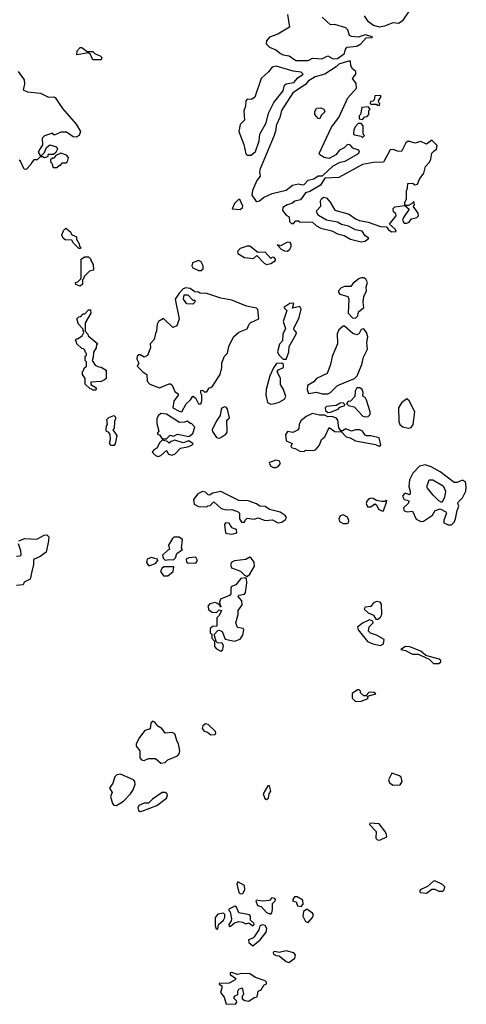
# Model space of a CAD drawing. Extents: x 2106670 to 2323771, y 35271 to 224896.
# Tile 273 of 419: x 2308539 to 2311752, y 83860 to 90948. Entities that reach past the tile are written whole.
import ezdxf

# ---------------------------------------------------------------- set-up
doc = ezdxf.new("R2010")
doc.units = 0

msp = doc.modelspace()

# ---------------------------------------------------------------- linework, layer by layer
at = {"layer": '0CON20XD'}
for points in [[(2310464.6, 90985.4), (2310478.8, 90895), (2310395, 90844.2), (2310335, 90821.2), (2310313.8, 90795), (2310312.5, 90775), (2310335, 90750.8), (2310380.9, 90730.9), (2310415, 90704.2), (2310435, 90694.4), (2310477.7, 90687.7), (2310525, 90654.3), (2310615, 90654)], [(2310615, 90654), (2310645, 90670), (2310713, 90667), (2310755, 90687.5), (2310795, 90666.7), (2310825, 90668.8), (2310876.4, 90703.6), (2310883, 90737), (2310895, 90750), (2310965, 90757.5), (2310992.5, 90775), (2311031.7, 90818.3), (2311075, 90820), (2311077.5, 90825), (2311025, 90840), (2310975, 90823.3), (2310925, 90827.5), (2310912.5, 90835), (2310898.8, 90875), (2310885, 90890), (2310805, 90913.3), (2310775, 90911.2), (2310715, 90965.6)], [(2311016.7, 90975), (2311040.7, 90940.7), (2311085, 90908.8), (2311125, 90896.2)], [(2311125, 90896.2), (2311165, 90903.3), (2311225, 90926.7), (2311265, 90922.5), (2311297.5, 90945), (2311337.5, 91005)], [(2309125, 90660), (2309065, 90660), (2309048.3, 90698.3), (2309035, 90710), (2308950, 90695), (2308952.5, 90725), (2308975, 90747.5), (2308985, 90746.7), (2309025, 90720), (2309065, 90720), (2309081.7, 90701.7), (2309118.3, 90688.3), (2309130, 90675), (2309125, 90660)], [(2310175, 89972.5), (2310205, 89973.3), (2310235, 90000), (2310261.2, 90075), (2310266.7, 90125), (2310311.2, 90205), (2310328.8, 90275), (2310367.1, 90352.9), (2310433.8, 90435), (2310443.1, 90476.9), (2310455, 90485.8), (2310510, 90495), (2310540, 90530), (2310577.5, 90555), (2310565, 90570), (2310507, 90577), (2310385, 90614), (2310355, 90605.8), (2310327.8, 90572.2), (2310276, 90525), (2310230.3, 90389.7), (2310206.5, 90373.5), (2310175, 90375.6), (2310166.9, 90365), (2310164.5, 90325.6), (2310152.3, 90292.3), (2310156.2, 90225), (2310125, 90193.8), (2310115, 90142.5), (2310150.4, 90050.5), (2310165, 89982.5), (2310175, 89972.5)], [(2310245, 89638.8), (2310265, 89643.8), (2310291.7, 89668.3), (2310355, 89696.7), (2310455, 89720.8), (2310502.3, 89757.7), (2310545, 89767.5), (2310575, 89758.8), (2310585, 89761.2), (2310615, 89793.8), (2310655, 89801.2), (2310685, 89823.3), (2310716.2, 89823.8), (2310795, 89896.2), (2310845, 89923.3), (2310880.7, 89929.3), (2310977.5, 89985), (2310982.5, 89995), (2310977.7, 90007.7), (2310935, 90023.3), (2310918, 90045), (2310905, 90048.6), (2310893.6, 90046.4), (2310874.1, 90025.9), (2310840.4, 90009.6), (2310814.3, 89975.7), (2310765, 89949.2), (2310729.2, 89955), (2310697.5, 89975), (2310693.1, 89985), (2310782.9, 90175), (2310833.8, 90245), (2310898.8, 90385), (2310962.2, 90455), (2310958.9, 90488.9), (2310933.3, 90525), (2310957.5, 90555), (2310957.5, 90575), (2310932.5, 90595), (2310920, 90615), (2310918.3, 90648.3), (2310905, 90650), (2310835, 90627.5), (2310815, 90607.5), (2310733.6, 90556.4), (2310665, 90536.7), (2310614, 90506), (2310595, 90482.5), (2310505, 90422.5), (2310421.2, 90295), (2310411.2, 90245), (2310383.6, 90186.4), (2310381.2, 90155), (2310368.8, 90115), (2310268.5, 89875), (2310264.6, 89855), (2310269.5, 89820.5), (2310245, 89790.8), (2310212.8, 89717.2), (2310208.9, 89685), (2310235, 89646.7), (2310245, 89638.8)], [(2308528, 90575), (2308570, 90515), (2308573.8, 90485), (2308563.6, 90443.6), (2308595, 90428.8), (2308688.2, 90418.2), (2308745, 90389.2), (2308785, 90391.9), (2308795, 90386.9), (2308847.6, 90307.6), (2308945.6, 90195.6), (2308977, 90143), (2308966.4, 90113.6), (2308945, 90101.2), (2308922.5, 90105), (2308875, 90137.5), (2308835, 90137.5), (2308795, 90120), (2308785, 90120), (2308775, 90130), (2308718.3, 90111.7), (2308700, 90095), (2308703, 90047), (2308683.3, 90016.7), (2308672.5, 89995), (2308685, 89970), (2308698.3, 89971.7), (2308718.3, 89991.7), (2308731.4, 90028.6), (2308755, 90046.7), (2308803, 90033), (2308810, 90015), (2308798.8, 89991.2), (2308781.7, 89978.3), (2308743, 89977), (2308738.3, 89961.7), (2308717, 89953), (2308705, 89960), (2308685, 89960), (2308665, 89940), (2308641.7, 89938.3), (2308623, 89917), (2308620, 89905), (2308585, 89870), (2308571.7, 89871.7), (2308545, 89930), (2308535, 89937.5)], [(2311125, 90330), (2311130, 90345), (2311121.7, 90351.7), (2311120, 90365), (2311140, 90395), (2311135, 90402.5), (2311095, 90400), (2311088.3, 90371.7), (2311078.3, 90361.7), (2311061.7, 90358.3), (2311060, 90345), (2311065, 90340), (2311105, 90340), (2311111.7, 90331.7), (2311125, 90330)], [(2310695, 90233.8), (2310685, 90237.5), (2310663.3, 90265), (2310662.5, 90285), (2310675, 90310), (2310705, 90313.3), (2310727.5, 90305), (2310733.3, 90285), (2310709.7, 90260.3), (2310695, 90233.8)], [(2311005, 90230), (2311021.7, 90248.3), (2311038.3, 90251.7), (2311050, 90265), (2311050, 90295), (2311060, 90305), (2311045, 90320), (2311000, 90315), (2310990, 90265), (2310980, 90255), (2310980, 90235), (2311005, 90230)], [(2311005, 90100), (2311020, 90115), (2311010, 90125), (2311010, 90185), (2310995, 90200), (2310975, 90200), (2310955, 90180), (2310943, 90157), (2310940, 90125), (2310948.3, 90118.3), (2310995, 90110), (2311005, 90100)], [(2310995, 89348.6), (2311025, 89353.8), (2311050, 89375), (2311025, 89392.5), (2311003.8, 89425), (2310955, 89435.6), (2310905, 89462.5), (2310854.5, 89474.4), (2310825, 89490), (2310745.9, 89505.9), (2310689.1, 89539.1), (2310674, 89565), (2310676.2, 89575), (2310706, 89605), (2310704, 89645), (2310710.6, 89659.4), (2310725, 89670), (2310745.9, 89665.9), (2310773.6, 89633.6), (2310806.4, 89576.4), (2310908.3, 89548.3), (2310955, 89513.8), (2310982.7, 89502.7), (2311045, 89491.2), (2311135, 89460), (2311177, 89457), (2311192.5, 89435), (2311215, 89421.2), (2311247, 89423), (2311239.3, 89439.3), (2311200, 89475), (2311248, 89535), (2311245, 89550), (2311227.5, 89565), (2311225, 89590), (2311238.3, 89601.7), (2311310, 89610), (2311310, 89635), (2311321.2, 89655), (2311322.5, 89715), (2311330, 89735), (2311331.7, 89768.3), (2311365, 89770), (2311385, 89760), (2311400, 89765), (2311415, 89800), (2311447, 89843), (2311458.3, 89891.7), (2311487, 89923), (2311497.5, 89945), (2311503, 89987), (2311520, 90005), (2311537.5, 90015), (2311541.7, 90041.7), (2311505, 90080), (2311465, 90052.5), (2311425, 90070), (2311381.2, 90058.8), (2311345, 90072.2), (2311329.5, 90070.5), (2311318, 90062), (2311285, 90000), (2311257.5, 90002.5), (2311225, 90014.5), (2311205, 90010), (2311157, 89923), (2311085, 89921.1), (2311004.3, 89905.7), (2310835, 89812.5), (2310733.8, 89806.2), (2310703, 89757), (2310625, 89710), (2310595, 89702.5), (2310558.2, 89651.8), (2310517.3, 89642.7), (2310496.1, 89623.9), (2310462.5, 89615), (2310432.5, 89595), (2310430, 89575), (2310455, 89540), (2310478.3, 89528.3), (2310480, 89495), (2310495, 89480), (2310508.3, 89481.7), (2310525, 89500), (2310545, 89500), (2310555, 89492.5), (2310645, 89490), (2310673.1, 89463.1), (2310705, 89447.3), (2310785, 89429.2), (2310825, 89406.9), (2310873.3, 89393.3), (2310918.1, 89368.1), (2310995, 89348.6)], [(2308805, 89883.3), (2308825, 89900), (2308835, 89900), (2308841.7, 89918.3), (2308871.7, 89918.3), (2308883, 89927), (2308888.8, 89955), (2308875, 89972.5), (2308835, 89987.5), (2308800, 89970), (2308785, 89950), (2308775, 89950), (2308761.7, 89938.3), (2308760, 89925), (2308770, 89915), (2308780, 89885), (2308805, 89883.3)], [(2310125, 89581.2), (2310142.9, 89595), (2310144.6, 89605), (2310125, 89649.4), (2310114.3, 89655.7), (2310084.2, 89625), (2310067, 89587), (2310125, 89581.2)], [(2311305, 89482.5), (2311325, 89483.3), (2311339.7, 89490.3), (2311356.7, 89513.3), (2311396.9, 89523.1), (2311408.9, 89535), (2311404.5, 89554.5), (2311370, 89605), (2311380, 89615), (2311375, 89640), (2311358.3, 89621.7), (2311335, 89610), (2311310, 89610), (2311340, 89585), (2311300, 89525), (2311293.8, 89505), (2311305, 89482.5)], [(2308975, 89300), (2308965, 89300), (2308925, 89340), (2308915, 89360), (2308865, 89362.5), (2308852.5, 89375), (2308843, 89397), (2308855, 89430), (2308871.7, 89448.3), (2308905, 89420), (2308911.7, 89401.7), (2308946.7, 89385), (2308948.3, 89368.3), (2308967.5, 89335), (2308968.3, 89318.3), (2308980, 89305), (2308975, 89300)], [(2310315, 89186.7), (2310345, 89192.5), (2310380, 89215), (2310380, 89225), (2310370, 89235), (2310355, 89237.5), (2310345, 89230), (2310305, 89275.6), (2310252.5, 89272.5), (2310195, 89316.9), (2310175, 89318.1), (2310125, 89300), (2310105, 89280), (2310107.5, 89265), (2310155, 89237.1), (2310221.7, 89228.3), (2310245, 89250), (2310297.5, 89195), (2310315, 89186.7)], [(2310465, 89282.5), (2310483.3, 89295), (2310492, 89315), (2310492.3, 89332.3), (2310485, 89343.3), (2310465, 89346), (2310415, 89320), (2310391.7, 89328.3), (2310420, 89295), (2310445, 89283.3), (2310465, 89282.5)], [(2308975, 89030), (2308941.7, 89041.7), (2308940, 89055), (2308958.3, 89061.7), (2308980, 89085), (2308980, 89225), (2309005, 89240), (2309035, 89240), (2309050, 89225), (2309050, 89215), (2309067.5, 89185), (2309070, 89145), (2309041.7, 89138.3), (2309001.7, 89098.3), (2308998.3, 89081.7), (2308990, 89075), (2308990, 89045), (2308975, 89030)], [(2309845, 89142.5), (2309860, 89155), (2309860, 89175), (2309843.8, 89205), (2309825, 89214), (2309782.3, 89197.7), (2309777, 89177), (2309785, 89162.5), (2309825, 89142.5), (2309845, 89142.5)], [(2310955, 88800), (2310971.1, 88815), (2310977.1, 88845), (2311014.3, 88875), (2311009.5, 88915), (2311015.5, 88955), (2311034.6, 88995), (2311031.1, 89025), (2311040, 89055), (2311029.5, 89079.5), (2311015, 89089.2), (2310995, 89089.2), (2310978.6, 89081.4), (2310938.3, 89051.7), (2310921.7, 89028.3), (2310875, 89028), (2310851.4, 89018.6), (2310833.3, 88995), (2310833, 88983), (2310841.7, 88971.7), (2310900, 88955), (2310906.7, 88935), (2310901.2, 88835), (2310932.1, 88802.1), (2310955, 88800)], [(2309705, 88126), (2309736.7, 88183.3), (2309768.6, 88211.4), (2309785, 88236.7), (2309802.5, 88225), (2309825, 88183.3), (2309835, 88180), (2309843.6, 88186.4), (2309850, 88205), (2309850, 88245), (2309841.7, 88258.3), (2309841.7, 88278.3), (2309855, 88280), (2309865, 88270), (2309885, 88270), (2309901.7, 88298.3), (2309915, 88300), (2309925, 88310), (2309980, 88395), (2309992.5, 88445), (2309993, 88477), (2310012.5, 88525), (2310033.6, 88546.4), (2310042.5, 88595), (2310077.5, 88665), (2310115, 88697.5), (2310175, 88723.3), (2310190, 88755), (2310202.7, 88767.3), (2310260, 88795), (2310251.7, 88861.7), (2310242.5, 88872.5), (2310170, 88885), (2310065, 88930), (2309985, 88943.3), (2309885, 88976.7), (2309838.3, 88978.3), (2309825, 88987.5), (2309798.3, 88988.3), (2309765, 89012.5), (2309735, 89017.5), (2309715, 89010), (2309685, 88980), (2309656.7, 88935), (2309686.2, 88795), (2309670, 88745), (2309641.7, 88731.7), (2309573.6, 88796.4), (2309537.5, 88775), (2309527.5, 88755), (2309522.5, 88705), (2309515, 88690), (2309506.7, 88645), (2309477.5, 88615), (2309478.8, 88585), (2309458.8, 88531.2), (2309435, 88518), (2309405, 88534.3), (2309395, 88535.6), (2309383.7, 88526.3), (2309381.8, 88505), (2309396.7, 88475), (2309384, 88455), (2309425, 88412.5), (2309453.8, 88395), (2309455.3, 88345), (2309474.4, 88324.3), (2309545, 88296.9), (2309615, 88326.7), (2309625, 88326.7), (2309635, 88316.7), (2309655, 88272.5), (2309680, 88255), (2309678.8, 88245), (2309647.4, 88202.6), (2309641.2, 88155), (2309685, 88128.8), (2309705, 88126)], [(2309785, 88900), (2309741.7, 88901.7), (2309717.5, 88935), (2309721.7, 88968.3), (2309748.3, 88968.3), (2309785, 88930), (2309798.3, 88928.3), (2309800, 88915), (2309785, 88900)], [(2310433.5, 88503.5), (2310455, 88504.2), (2310475.5, 88555), (2310478.6, 88595), (2310528.9, 88685), (2310530, 88695), (2310512.5, 88715), (2310512, 88725), (2310549.2, 88805), (2310563.3, 88863.3), (2310555, 88882.5), (2310501.7, 88871.7), (2310510, 88905), (2310498, 88908), (2310482.5, 88905), (2310440, 88875), (2310460, 88855), (2310433.8, 88775), (2310451.2, 88725), (2310431.9, 88685), (2310430, 88635), (2310407.6, 88612.4), (2310393, 88557), (2310402, 88535), (2310433.5, 88503.5)], [(2309085, 88280), (2309065, 88280), (2309058.3, 88288.3), (2309045, 88290), (2309010, 88325), (2309010, 88365), (2308990, 88395), (2308990, 88415), (2308998.3, 88421.7), (2309001.7, 88438.3), (2309020, 88455), (2309020, 88485), (2309010, 88495), (2309010, 88525), (2309018.3, 88531.7), (2309020, 88545), (2309011.7, 88551.7), (2309008.3, 88568.3), (2308998.3, 88578.3), (2308985, 88580), (2308950, 88615), (2308948.3, 88628.3), (2308940, 88635), (2308945, 88650), (2308955, 88650), (2308988.3, 88671.7), (2309000, 88695), (2308992.5, 88722.5), (2308962.5, 88755), (2308950, 88795), (2308965, 88810), (2308978.3, 88811.7), (2308995, 88830), (2309008.3, 88831.7), (2309035, 88860), (2309048.3, 88858.3), (2309050, 88835), (2309010, 88765), (2309010, 88705), (2309030, 88685), (2309031.7, 88671.7), (2309100, 88615), (2309091.7, 88608.3), (2309090, 88585), (2309070, 88555), (2309067.5, 88515), (2309060, 88495), (2309081.7, 88461.7), (2309108.3, 88448.3), (2309125, 88447.5), (2309160, 88425), (2309160, 88365), (2309150, 88355), (2309125, 88343.3), (2309051.7, 88338.3), (2309051.7, 88321.7), (2309088.3, 88298.3), (2309090, 88285), (2309085, 88280)], [(2310755, 88254), (2310775, 88263.8), (2310825.6, 88314.4), (2310946.7, 88365), (2310965.7, 88384.3), (2311001.2, 88465), (2311012.3, 88517.7), (2311040, 88575), (2311036.7, 88625), (2311042.5, 88665), (2311033.3, 88695), (2311015, 88722.5), (2310995, 88717.5), (2310980.4, 88689.5), (2310965, 88680), (2310935, 88688.8), (2310875, 88742), (2310865, 88741.2), (2310833.9, 88716.1), (2310823.7, 88686.3), (2310826, 88615), (2310787.6, 88522.4), (2310775.8, 88465), (2310750, 88400), (2310673.3, 88365), (2310655, 88340), (2310610, 88315), (2310607.5, 88285), (2310617.5, 88257.5), (2310673.9, 88266.1), (2310714.3, 88254.3), (2310755, 88254)], [(2310345, 88179.2), (2310375, 88184.4), (2310405, 88193.5), (2310444.1, 88215.9), (2310453.1, 88235), (2310436.6, 88286.6), (2310415, 88322.5), (2310415.5, 88365.6), (2310390, 88415), (2310401.4, 88428.6), (2310437.5, 88445), (2310437.8, 88465), (2310425, 88475.7), (2310386.2, 88473.8), (2310365, 88442.5), (2310337.5, 88385), (2310311.1, 88285), (2310310.8, 88245), (2310321.2, 88191.2), (2310345, 88179.2)], [(2311025, 88088.8), (2311045, 88092.5), (2311060, 88105), (2311060, 88125), (2311035, 88210), (2311025, 88227.5), (2311008.3, 88238.3), (2311010, 88265), (2311002.5, 88285), (2310985, 88297.8), (2310965, 88296.9), (2310952.9, 88275), (2310950, 88235), (2310918.3, 88201.7), (2310901.7, 88198.3), (2310890, 88185), (2310905, 88170), (2310945, 88160), (2311007.5, 88095), (2311025, 88088.8)], [(2310755, 88120), (2310775, 88122.5), (2310830, 88145), (2310841.7, 88158.3), (2310878.3, 88171.7), (2310878.3, 88178.3), (2310865, 88190), (2310845, 88187.5), (2310815, 88170), (2310745, 88162.5), (2310737.5, 88155), (2310740, 88135), (2310755, 88120)], [(2311335, 88006.9), (2311355, 88011.9), (2311368.8, 88035), (2311382.3, 88125), (2311340, 88205), (2311325, 88217.5), (2311285, 88190), (2311263.3, 88155), (2311267.3, 88055), (2311274, 88034), (2311295, 88018.1), (2311335, 88006.9)], [(2309595, 87930), (2309622.5, 87957.5), (2309645, 87950), (2309675, 87963.3), (2309755, 87947.5), (2309785, 87970), (2309800, 88015), (2309775, 88040), (2309765, 88040), (2309745, 88057.5), (2309725, 88050), (2309688.3, 88048.3), (2309595, 88107.5), (2309555, 88112.5), (2309535, 88096.7), (2309524.5, 88075), (2309525, 88040), (2309540, 87985), (2309530, 87975), (2309530, 87965), (2309545, 87960), (2309565, 87930), (2309595, 87930)], [(2309975, 87936), (2309985, 87940.8), (2310022.5, 87965), (2310031.7, 87978.3), (2310030, 88065), (2310047.5, 88082.5), (2310034.2, 88145), (2310026.9, 88156.9), (2310015, 88160.8), (2309996.2, 88155), (2309988.1, 88145), (2309981.7, 88098.3), (2309955, 88061.2), (2309923.8, 87995), (2309925, 87982.5), (2309955, 87940), (2309975, 87936)], [(2310585, 87840), (2310595, 87850), (2310655, 87846.2), (2310670, 87855), (2310696.7, 87885), (2310710, 87925), (2310734.1, 87945.9), (2310765, 88012.5), (2310805, 87984), (2310855, 87980), (2310886.7, 87945), (2310916.8, 87936.8), (2310955, 87915.7), (2311099.2, 87889.2), (2311125, 87878.8), (2311136.7, 87885), (2311125, 87938.8), (2311065, 87953.3), (2311035, 87952.5), (2311025, 87957.5), (2311006.2, 87985), (2310985, 87995.6), (2310955, 87995.6), (2310925, 87986), (2310885, 88002.5), (2310861.7, 87988.3), (2310848.3, 87988.3), (2310835, 88010), (2310828.8, 88065), (2310818.3, 88078.3), (2310785, 88091.2), (2310755, 88090), (2310735, 88100), (2310695, 88100), (2310645, 88112), (2310599.3, 88090.7), (2310560.7, 88059.3), (2310550, 88035), (2310546.7, 88005), (2310537.3, 87992.7), (2310505, 87976.7), (2310465, 87982.5), (2310450.7, 87959.3), (2310456.4, 87916.4), (2310498.3, 87898.3), (2310490, 87875), (2310500, 87865), (2310521.7, 87861.7), (2310555, 87842.5), (2310585, 87840)], [(2309215, 87882.5), (2309195, 87883.3), (2309185, 87900), (2309192.5, 87925), (2309190, 87965), (2309178.3, 87978.3), (2309163.6, 87983.6), (2309160, 87995), (2309162.5, 88025), (2309170, 88035), (2309165, 88070), (2309180, 88085), (2309215, 88097.5), (2309227, 88087), (2309227.5, 88075), (2309220, 88055), (2309217.5, 88005), (2309210, 87995), (2309237.5, 87955), (2309226.7, 87895), (2309215, 87882.5)], [(2309535, 87803.8), (2309555, 87811.2), (2309595, 87847.5), (2309610.4, 87820.4), (2309636.1, 87813.9), (2309656.2, 87823.8), (2309695, 87863.3), (2309745, 87872), (2309777.5, 87885), (2309786.2, 87895), (2309755, 87916.7), (2309715, 87902.5), (2309655, 87920), (2309628.3, 87911.7), (2309615, 87900), (2309601.7, 87911.7), (2309565, 87920), (2309546.7, 87903.3), (2309525, 87863.3), (2309505, 87852.5), (2309492.5, 87835), (2309515, 87810), (2309535, 87803.8)], [(2310385, 87724), (2310399.4, 87730.6), (2310416.2, 87753.8), (2310405, 87773.3), (2310381.7, 87778.3), (2310335, 87760), (2310332.5, 87755), (2310345, 87733.8), (2310365, 87724.2), (2310385, 87724)], [(2311621.4, 87311.4), (2311645, 87312.5), (2311665, 87330), (2311675.3, 87354.7), (2311685.4, 87415), (2311697.3, 87445), (2311690, 87465), (2311693.3, 87475), (2311725.2, 87504.8), (2311747.3, 87555), (2311751.8, 87585), (2311745, 87621.2), (2311725, 87633.1), (2311685, 87617.1), (2311665, 87615.8), (2311565, 87693.8), (2311499.2, 87729.2), (2311455, 87743.3), (2311416.2, 87733.8), (2311366.6, 87683.4), (2311344, 87635), (2311337.5, 87585), (2311348.8, 87555), (2311348.3, 87531.7), (2311341.7, 87528.3), (2311315, 87540), (2311304.1, 87535.9), (2311293, 87517), (2311305, 87494), (2311336.2, 87486.2), (2311338.8, 87478.8), (2311333.8, 87465), (2311300, 87435), (2311302.9, 87415), (2311325, 87404.4), (2311365, 87410), (2311392.3, 87352.3), (2311425, 87336.7), (2311443, 87337), (2311508.9, 87381.1), (2311527.5, 87415), (2311565, 87426.7), (2311605, 87406.2), (2311610, 87395), (2311590, 87345), (2311590, 87325), (2311621.4, 87311.4)], [(2311575, 87473.3), (2311555, 87483.3), (2311514.2, 87524.2), (2311473.3, 87575), (2311468.8, 87585), (2311483.9, 87636.1), (2311510, 87635), (2311585, 87593.3), (2311601.4, 87555), (2311595, 87507.5), (2311575, 87473.3)], [(2310395, 87326.7), (2310425, 87331.9), (2310451.1, 87348.9), (2310459.2, 87365), (2310449.6, 87379.6), (2310413.8, 87403.8), (2310335, 87420.8), (2310305, 87443.5), (2310265.8, 87445.8), (2310243.6, 87463.6), (2310183.4, 87483.4), (2310115, 87485.8), (2309985, 87552), (2309929.5, 87540.5), (2309905, 87526.2), (2309895, 87527.5), (2309875, 87547.5), (2309855, 87552.5), (2309820, 87535), (2309790, 87495), (2309795, 87460), (2309825, 87442.5), (2309885, 87440), (2309891.7, 87448.3), (2309908.3, 87451.7), (2309935, 87476.2), (2309988.3, 87428.3), (2310025, 87420), (2310065, 87422.5), (2310110, 87405), (2310120, 87395), (2310120, 87355), (2310135, 87330), (2310155, 87330), (2310160, 87345), (2310175, 87360), (2310225, 87352.5), (2310255, 87361.2), (2310305, 87342.5), (2310356.5, 87346.5), (2310395, 87326.7)], [(2311145, 87411.2), (2311155, 87413.3), (2311177.5, 87475), (2311180, 87485), (2311175, 87490), (2311165, 87480), (2311145, 87480), (2311105, 87487.5), (2311082, 87502), (2311065, 87504.2), (2311050.6, 87499.4), (2311036.9, 87483.1), (2311030.8, 87465), (2311041.3, 87441.3), (2311065, 87440.6), (2311095, 87463.3), (2311106.1, 87456.1), (2311120, 87425), (2311145, 87411.2)], [(2310065, 87243.3), (2310100, 87255), (2310098.3, 87278.3), (2310065, 87290), (2310045, 87322.5), (2310020, 87325), (2310012.5, 87315), (2310020, 87255), (2310028.3, 87248.3), (2310065, 87243.3)], [(2310895, 87321.2), (2310903.9, 87326.1), (2310907.5, 87342.5), (2310897, 87367), (2310865, 87382.9), (2310845, 87377.5), (2310835.8, 87355.8), (2310840, 87335), (2310865, 87322), (2310895, 87321.2)], [(2308533.6, 87196.4), (2308575, 87212.5), (2308661.7, 87208.3), (2308715, 87237.5), (2308735, 87240), (2308747.5, 87225), (2308746.4, 87196.4), (2308730, 87115), (2308686.1, 87083.9), (2308637.5, 87062.5), (2308638, 87025), (2308626.1, 86976.1), (2308615, 86920), (2308571.7, 86898.3), (2308565, 86880), (2308515, 86874.4)], [(2309585, 87056.7), (2309615, 87062.5), (2309645, 87060), (2309660, 87075), (2309670, 87105), (2309710, 87135), (2309702.5, 87142.5), (2309710, 87205), (2309685, 87223.8), (2309647.5, 87222.5), (2309637, 87213), (2309610, 87165), (2309617.5, 87135), (2309602, 87128), (2309566.2, 87093.8), (2309570.8, 87070.8), (2309585, 87056.7)], [(2308515, 87086.7), (2308542.5, 87087.5), (2308550, 87095), (2308546.7, 87125), (2308530, 87175)], [(2309475, 87020), (2309516.2, 87033.8), (2309532.5, 87055), (2309530, 87065), (2309485, 87077.5), (2309456.1, 87063.9), (2309450, 87040), (2309465, 87020), (2309475, 87020)], [(2309805, 87034.5), (2309816.9, 87055), (2309805, 87080), (2309755, 87073.8), (2309737.5, 87065), (2309740, 87045), (2309749.2, 87039.2), (2309805, 87034.5)], [(2310175, 86940), (2310195, 86956.7), (2310227.5, 87015), (2310225, 87042.5), (2310205, 87072.5), (2310195, 87080), (2310165, 87061.2), (2310085, 87052.9), (2310065, 87042), (2310055.8, 87025), (2310062.3, 87002.3), (2310128.3, 86978.3), (2310155, 86950), (2310175, 86940)], [(2309605, 86944.4), (2309643.3, 86975), (2309648.3, 87008.3), (2309575, 87010), (2309561.7, 86998.3), (2309552.5, 86975), (2309572.5, 86945), (2309605, 86944.4)], [(2309985, 86403.3), (2310001.2, 86415), (2310003.9, 86443.9), (2309995, 86460), (2309963, 86463), (2309951.7, 86471.7), (2309940, 86515), (2309940, 86525), (2309965, 86550), (2309975, 86552.5), (2309995, 86543.3), (2310017.5, 86487.5), (2310085, 86473.3), (2310125, 86487.5), (2310145, 86517.5), (2310151.2, 86555), (2310146.7, 86565), (2310105, 86573.3), (2310093.1, 86605), (2310110, 86665), (2310111.4, 86695), (2310140.5, 86735), (2310135.8, 86765), (2310110, 86795), (2310115, 86806.2), (2310155, 86812.9), (2310163.3, 86825), (2310173.8, 86895), (2310171.7, 86921.7), (2310165, 86930), (2310130, 86925), (2310095, 86880), (2310062, 86868), (2310056.7, 86855), (2310057.5, 86815), (2310048.3, 86801.7), (2309983.6, 86776.4), (2309977.5, 86755), (2309980, 86730), (2309988.3, 86721.7), (2309981.7, 86721.7), (2309980, 86730), (2309958.3, 86748.3), (2309945, 86752.5), (2309907.3, 86742.7), (2309893.3, 86725), (2309898.8, 86698.8), (2309923, 86683), (2309955, 86680), (2309975, 86700), (2309990, 86695), (2309975, 86660), (2309958.3, 86641.7), (2309957, 86583), (2309925, 86580), (2309910, 86565), (2309910, 86535), (2309920, 86525), (2309920, 86495), (2309940, 86475), (2309940, 86435), (2309955, 86418.8), (2309985, 86403.3)], [(2311101.7, 86631.7), (2311115, 86633.3), (2311135, 86647.5), (2311143.3, 86665), (2311141.7, 86741.7), (2311131.2, 86755), (2311105, 86759.2), (2311081.7, 86748.3), (2311065, 86724), (2311025, 86718.1), (2311018.1, 86705), (2311045, 86677.1), (2311085, 86662.5), (2311101.7, 86631.7)], [(2311135, 86443.8), (2311156.1, 86453.9), (2311160, 86485), (2311105, 86516.8), (2311061.9, 86531.9), (2311048.1, 86545), (2311052.1, 86577.9), (2311082.5, 86605), (2311078.3, 86618.3), (2311055, 86626.7), (2311045, 86623.3), (2311005, 86604), (2310970, 86575), (2310973.8, 86555), (2311041.7, 86471.7), (2311080, 86455), (2311135, 86443.8)], [(2311515, 86313.8), (2311555, 86314), (2311568.8, 86325), (2311568.8, 86335), (2311556, 86345), (2311461.2, 86371.2), (2311425, 86401.2), (2311345, 86432.9), (2311315, 86435.7), (2311280, 86415), (2311315, 86406.7), (2311365, 86380), (2311405, 86380), (2311483.6, 86343.6), (2311515, 86313.8)], [(2310955, 86040), (2310995, 86042.5), (2311045, 86062.5), (2311041.7, 86078.3), (2311100, 86095), (2311090, 86105), (2311053.3, 86106.7), (2311028.3, 86081.7), (2311015, 86080), (2310991.7, 86101.7), (2310990, 86115), (2310980, 86125), (2310970, 86125), (2310931.7, 86098.3), (2310930, 86065), (2310955, 86040)], [(2309555, 85596.2), (2309585, 85600), (2309605, 85620), (2309675, 85649.2), (2309687.3, 85662.7), (2309690.6, 85685), (2309682.5, 85735), (2309671.3, 85751.3), (2309656.1, 85806.1), (2309635, 85817), (2309585, 85812.5), (2309560.8, 85845), (2309533.3, 85863.3), (2309510.9, 85890.9), (2309495, 85897.3), (2309482.9, 85885), (2309476.6, 85843.4), (2309439.4, 85830.6), (2309400.3, 85779.7), (2309375.8, 85735), (2309377.5, 85717.5), (2309403.3, 85685), (2309402.9, 85635), (2309415, 85619.6), (2309435, 85615.4), (2309465, 85629.4), (2309515, 85630), (2309555, 85596.2)], [(2309915, 85800.8), (2309945, 85803.3), (2309950.8, 85815), (2309947.5, 85825), (2309895, 85873.8), (2309875, 85878.8), (2309855.7, 85864.3), (2309851.4, 85845), (2309865, 85826.5), (2309890, 85820), (2309915, 85800.8)], [(2309235, 85290.8), (2309285, 85321.2), (2309335.2, 85374.8), (2309355.3, 85405), (2309368.9, 85445), (2309366.9, 85465), (2309357.3, 85475), (2309265, 85516.6), (2309238.2, 85511.7), (2309222.2, 85497.8), (2309209, 85451), (2309185.7, 85415), (2309203.1, 85385), (2309192.5, 85355), (2309205.7, 85305.7), (2309215, 85292.5), (2309235, 85290.8)], [(2311225, 85438.1), (2311275, 85439.5), (2311290.6, 85465), (2311282.9, 85495), (2311271.2, 85505), (2311215, 85523.3), (2311193.3, 85475), (2311200, 85455), (2311225, 85438.1)], [(2310315, 85334.2), (2310329.4, 85345), (2310334.5, 85375), (2310345.3, 85395), (2310335, 85433.3), (2310325, 85433.8), (2310290, 85375), (2310301.7, 85341.7), (2310315, 85334.2)], [(2309405, 85248.5), (2309425, 85253.4), (2309525, 85291.5), (2309595, 85344.1), (2309602.9, 85365), (2309600, 85375), (2309584.6, 85384.6), (2309565, 85383.6), (2309493.8, 85336.2), (2309465, 85307.5), (2309435, 85306.9), (2309395, 85290.8), (2309389.1, 85275), (2309393.9, 85255), (2309405, 85248.5)], [(2311115, 85042.2), (2311135, 85044.5), (2311180, 85065), (2311178.5, 85085), (2311166.2, 85106.2), (2311125, 85160), (2311057.5, 85165), (2311056.2, 85155), (2311103.8, 85105), (2311101.4, 85055), (2311115, 85042.2)], [(2310126, 84656), (2310145, 84658.6), (2310159.6, 84685), (2310156.3, 84716.3), (2310108.3, 84741.7), (2310100, 84725), (2310115.7, 84665.7), (2310126, 84656)], [(2311465, 84660.4), (2311505, 84689.6), (2311525, 84688.2), (2311554.5, 84674.4), (2311583.8, 84675), (2311592.7, 84685), (2311596.6, 84706.6), (2311581.4, 84721.4), (2311525, 84748.5), (2311515, 84747.1), (2311471.8, 84708.2), (2311425, 84686.7), (2311414.4, 84675), (2311420, 84665), (2311465, 84660.4)], [(2310565, 84564.3), (2310578.7, 84581.3), (2310575, 84610), (2310535, 84633.3), (2310516.4, 84633.6), (2310503.3, 84615), (2310503.3, 84603.3), (2310527.7, 84597.7), (2310537.9, 84567.9), (2310565, 84564.3)], [(2310045, 84421.2), (2310055, 84422), (2310083.8, 84446.2), (2310115, 84455.8), (2310142.3, 84452.3), (2310165, 84439.2), (2310186.4, 84446.4), (2310215, 84424), (2310226.2, 84435), (2310224, 84445), (2310200, 84465), (2310198.8, 84495), (2310192.5, 84505), (2310115, 84518.8), (2310098.2, 84558.2), (2310085.7, 84565.7), (2310043.3, 84545), (2310043.8, 84535), (2310053.3, 84525), (2310062, 84475), (2310059.6, 84460.5), (2310042.5, 84435), (2310045, 84421.2)], [(2310345, 84510), (2310352.5, 84517.5), (2310358.3, 84541.7), (2310357.5, 84585), (2310376.7, 84605), (2310380, 84615), (2310375, 84622.5), (2310353.6, 84626.4), (2310335, 84607.5), (2310285, 84602), (2310241.3, 84608.7), (2310238, 84605), (2310250.6, 84570.6), (2310275, 84563.8), (2310315, 84521.2), (2310345, 84510)], [(2309965, 84401.4), (2309970, 84435), (2310004.3, 84465), (2310015.7, 84485), (2310015.8, 84505.8), (2310005.8, 84515.8), (2309965, 84509.2), (2309945.7, 84485), (2309944.5, 84425), (2309953.3, 84403.3), (2309965, 84401.4)], [(2310615, 84450), (2310645, 84484.2), (2310652.7, 84505), (2310646.2, 84516.2), (2310605, 84545.7), (2310581.5, 84528.5), (2310575.4, 84495), (2310595, 84455.8), (2310615, 84450)], [(2310215, 84280), (2310268.8, 84325), (2310310.9, 84379.1), (2310317.5, 84405), (2310305, 84426.2), (2310285, 84432), (2310267.5, 84425), (2310260, 84395), (2310225, 84346), (2310215, 84336), (2310184, 84325), (2310186.7, 84305), (2310215, 84280)], [(2310475, 84161.4), (2310518.3, 84191.7), (2310522, 84215), (2310510.4, 84230.5), (2310455, 84244.4), (2310405, 84233.3), (2310375, 84240.8), (2310362, 84235), (2310365, 84220), (2310385, 84210.8), (2310405, 84210), (2310455, 84167.1), (2310475, 84161.4)], [(2310025, 83860), (2310095, 83863.8), (2310101.2, 83875), (2310098.8, 83885), (2310080, 83905), (2310085, 83917.5), (2310108.3, 83931.7), (2310108, 83955), (2310115, 83969.2), (2310139.6, 83979.5), (2310148.1, 83935), (2310139.2, 83915), (2310140.5, 83900.5), (2310157.8, 83887.8), (2310187.9, 83882.1), (2310225, 83910), (2310246.2, 83913.8), (2310255, 83954), (2310276.7, 83965), (2310295, 83998), (2310315, 84007.5), (2310315, 84020), (2310305, 84028.6), (2310235, 84052.7), (2310195, 84080.2), (2310135, 84081.5), (2310105, 84075.7), (2310065, 84090), (2310052.7, 84087.3), (2310053.3, 84075), (2310093.3, 84045), (2310090, 84035), (2310045, 84011.2), (2309975, 84010), (2309974, 84004), (2309993.3, 83993.3), (2309993.8, 83975), (2309982.5, 83945), (2310010.7, 83910.7), (2310025, 83860)]]:
    msp.add_lwpolyline(points, dxfattribs=at)

doc.saveas('drawing.dxf')
